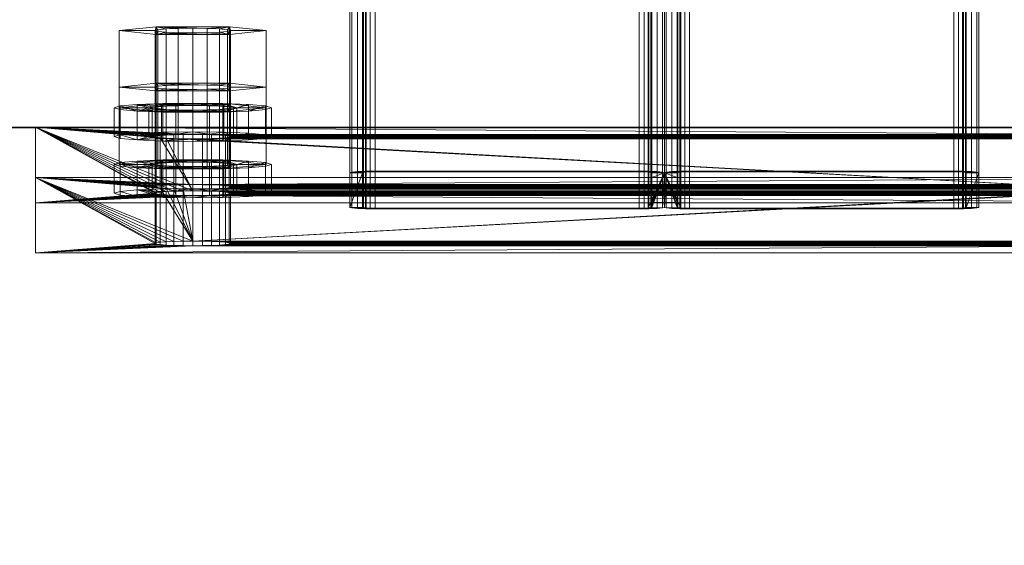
# Model space of a CAD drawing. Extents: x -0.3 to 41.3, y 0 to 17.8.
# Tile 264 of 625: x 15.0729 to 15.2295, y 10.3507 to 10.4343. Entities that reach past the tile are written whole.
import ezdxf

# ---------------------------------------------------------------- set-up
doc = ezdxf.new("R2010")
doc.units = 0
doc.header["$MEASUREMENT"] = 0
for name, color, linetype, lineweight in [('ANILHAS', 135, 'Continuous', 0), ('PLACAS_DE_BASE', 144, 'Continuous', 0), ('PORCAS', 157, 'Continuous', 0), ('VIGA_METALICA', 106, 'Continuous', 0)]:
    doc.layers.add(name, color=color, linetype=linetype, lineweight=lineweight)
for name, color, linetype in [('V108', 7, 'Continuous'), ('V210', 7, 'Continuous'), ('V303', 7, 'Continuous')]:
    doc.layers.add(name, color=color, linetype=linetype)

msp = doc.modelspace()

# ---------------------------------------------------------------- linework, layer by layer
at = {"layer": 'V108', "color": 252, "true_color": 0x838383}
for points, invisible_edges in [([(18.52079, 10.41714, 196.60001), (13.48092, 10.41714, 196.60001), (13.48092, 10.26714, 196.60001)], 12), ([(18.52079, 10.41714, 196.00001), (13.48092, 10.41714, 196.00001), (13.48092, 10.26714, 196.00001)], 12), ([(18.52079, 10.41714, 196.60001), (13.48092, 10.26714, 196.60001), (18.52079, 10.26714, 196.60001)], 9), ([(18.52079, 10.41714, 196.00001), (13.48092, 10.26714, 196.00001), (18.52079, 10.26714, 196.00001)], 9)]:
    msp.add_3dface(points, dxfattribs=dict(at, invisible_edges=invisible_edges))
msp.add_3dface([(18.52079, 10.41714, 196.60001), (13.48092, 10.41714, 196.60001), (13.48092, 10.41714, 196.00001), (18.52079, 10.41714, 196.00001)], dxfattribs=at)
at = {"layer": 'V210', "color": 252, "true_color": 0x838383}
for points, invisible_edges in [([(18.52079, 10.41714, 199.55), (13.48092, 10.41714, 199.55), (13.48092, 10.26714, 199.55)], 12), ([(18.52079, 10.41714, 198.95), (13.48092, 10.41714, 198.95), (13.48092, 10.26714, 198.95)], 12), ([(18.52079, 10.41714, 199.55), (13.48092, 10.26714, 199.55), (18.52079, 10.26714, 199.55)], 9), ([(18.52079, 10.41714, 198.95), (13.48092, 10.26714, 198.95), (18.52079, 10.26714, 198.95)], 9)]:
    msp.add_3dface(points, dxfattribs=dict(at, invisible_edges=invisible_edges))
msp.add_3dface([(18.52079, 10.41714, 199.55), (13.48092, 10.41714, 199.55), (13.48092, 10.41714, 198.95), (18.52079, 10.41714, 198.95)], dxfattribs=at)
at = {"layer": 'V303', "color": 252, "true_color": 0x838383}
for points, invisible_edges in [([(18.52079, 10.41714, 200.60001), (13.48092, 10.41714, 200.60001), (13.48092, 10.26714, 200.60001)], 12), ([(18.52079, 10.41714, 200.30001), (13.48092, 10.41714, 200.30001), (13.48092, 10.26714, 200.30001)], 12), ([(18.52079, 10.41714, 200.60001), (13.48092, 10.26714, 200.60001), (18.52079, 10.26714, 200.60001)], 9), ([(18.52079, 10.41714, 200.30001), (13.48092, 10.26714, 200.30001), (18.52079, 10.26714, 200.30001)], 9)]:
    msp.add_3dface(points, dxfattribs=dict(at, invisible_edges=invisible_edges))
msp.add_3dface([(18.52079, 10.41714, 200.60001), (13.48092, 10.41714, 200.60001), (13.48092, 10.41714, 200.30001), (18.52079, 10.41714, 200.30001)], dxfattribs=at)

# ---------------------------------------------------------------- meshes
at = {"layer": 'ANILHAS'}
mesh = msp.add_polyface(dxfattribs=at)
corners = [(15.08795, 10.4157, 199.49543), (15.08795, 10.42029, 199.49515), (15.0889, 10.41541, 199.49066), (15.0889, 10.41598, 199.5002), (15.0889, 10.42, 199.49038), (15.0889, 10.42058, 199.49992), (15.09161, 10.41517, 199.4866), (15.09161, 10.41623, 199.50425), (15.09161, 10.41976, 199.48633), (15.09161, 10.42082, 199.50398), (15.09345, 10.4157, 199.49543), (15.09345, 10.42029, 199.49515), (15.09398, 10.41554, 199.49275), (15.09398, 10.41586, 199.4981), (15.09398, 10.42013, 199.49248), (15.09398, 10.42045, 199.49783), (15.0955, 10.4154, 199.49049), (15.0955, 10.41599, 199.50037), (15.0955, 10.41999, 199.49021), (15.0955, 10.42059, 199.50009), (15.09567, 10.415, 199.4839), (15.09567, 10.41639, 199.50696), (15.09567, 10.4196, 199.48362), (15.09567, 10.42098, 199.50668), (15.09777, 10.41531, 199.48897), (15.09777, 10.41609, 199.50189), (15.09777, 10.4199, 199.48869), (15.09777, 10.42068, 199.50161), (15.10045, 10.41495, 199.48295), (15.10045, 10.41528, 199.48844), (15.10045, 10.41612, 199.50241), (15.10045, 10.41645, 199.5079), (15.10045, 10.41954, 199.48267), (15.10045, 10.41987, 199.48816), (15.10045, 10.42071, 199.50214), (15.10045, 10.42104, 199.50763), (15.10313, 10.41531, 199.48897), (15.10313, 10.41609, 199.50189), (15.10313, 10.4199, 199.48869), (15.10313, 10.42068, 199.50161), (15.10523, 10.415, 199.4839), (15.10523, 10.41639, 199.50696), (15.10523, 10.4196, 199.48362), (15.10523, 10.42098, 199.50668), (15.1054, 10.4154, 199.49049), (15.1054, 10.41599, 199.50037), (15.1054, 10.41999, 199.49021), (15.1054, 10.42059, 199.50009), (15.10692, 10.41554, 199.49275), (15.10692, 10.41586, 199.4981), (15.10692, 10.42013, 199.49248), (15.10692, 10.42045, 199.49783), (15.10745, 10.4157, 199.49543), (15.10745, 10.42029, 199.49515), (15.10929, 10.41517, 199.4866), (15.10929, 10.41623, 199.50425), (15.10929, 10.41976, 199.48633), (15.10929, 10.42082, 199.50398), (15.112, 10.41541, 199.49066), (15.112, 10.41598, 199.5002), (15.112, 10.42, 199.49038), (15.112, 10.42058, 199.49992), (15.11295, 10.4157, 199.49543), (15.11295, 10.42029, 199.49515)]
mesh.append_faces([[corners[k] for k in face] for face in [(0, 3, 5, 1), (3, 7, 9, 5), (7, 21, 23, 9), (21, 31, 35, 23), (31, 41, 43, 35), (41, 55, 57, 43), (55, 59, 61, 57), (59, 62, 63, 61), (62, 58, 60, 63), (58, 54, 56, 60), (54, 40, 42, 56), (40, 28, 32, 42), (28, 20, 22, 32), (20, 6, 8, 22), (6, 2, 4, 8), (2, 0, 1, 4), (10, 12, 14, 11), (12, 16, 18, 14), (16, 24, 26, 18), (24, 29, 33, 26), (29, 36, 38, 33), (36, 44, 46, 38), (44, 48, 50, 46), (48, 52, 53, 50), (52, 49, 51, 53), (49, 45, 47, 51), (45, 37, 39, 47), (37, 30, 34, 39), (30, 25, 27, 34), (25, 17, 19, 27), (17, 13, 15, 19), (13, 10, 11, 15)]])
mesh.append_faces([[corners[k] for k in face] for face in [(59, 58, 62), (2, 3, 0), (60, 61, 63), (5, 4, 1)]], dxfattribs={"vtx0": -1})
mesh.append_faces([[corners[k] for k in face] for face in [(41, 52, 55), (52, 41, 49), (49, 41, 45), (45, 41, 37), (37, 31, 30), (30, 31, 25), (25, 21, 17), (17, 7, 13), (13, 7, 10), (58, 59, 54), (54, 55, 40), (40, 36, 28), (28, 29, 20), (20, 16, 6), (6, 3, 2), (61, 56, 57), (53, 42, 50), (50, 42, 46), (46, 42, 38), (38, 32, 33), (33, 22, 26), (26, 22, 18), (18, 8, 14), (14, 8, 11), (9, 8, 5), (43, 39, 35), (35, 27, 23), (23, 19, 9)]], dxfattribs={"vtx0": -1, "vtx1": -1})
mesh.append_faces([[corners[k] for k in face] for face in [(40, 55, 52), (6, 10, 7), (57, 42, 53), (11, 8, 9)]], dxfattribs={"vtx0": -1, "vtx1": -1, "vtx2": -1})
mesh.append_faces([[corners[k] for k in face] for face in [(37, 41, 31), (25, 31, 21), (17, 21, 7), (54, 59, 55), (40, 52, 48), (40, 48, 44), (40, 44, 36), (28, 36, 29), (20, 29, 24), (20, 24, 16), (6, 16, 12), (6, 12, 10), (6, 7, 3), (61, 60, 56), (57, 56, 42), (38, 42, 32), (33, 32, 22), (18, 22, 8), (5, 8, 4), (53, 43, 57), (43, 53, 51), (43, 51, 47), (43, 47, 39), (35, 39, 34), (35, 34, 27), (23, 27, 19), (9, 19, 15), (9, 15, 11)]], dxfattribs={"vtx0": -1, "vtx2": -1})
mesh = msp.add_polyface(dxfattribs=at)
corners = [(15.08795, 10.4067, 199.3457), (15.08795, 10.41129, 199.34542), (15.0889, 10.40641, 199.34093), (15.0889, 10.40699, 199.35047), (15.0889, 10.41101, 199.34065), (15.0889, 10.41158, 199.35019), (15.09161, 10.40617, 199.33687), (15.09161, 10.40723, 199.35452), (15.09161, 10.41076, 199.3366), (15.09161, 10.41182, 199.35425), (15.09345, 10.4067, 199.3457), (15.09345, 10.41129, 199.34542), (15.09398, 10.40654, 199.34302), (15.09398, 10.40686, 199.34837), (15.09398, 10.41113, 199.34275), (15.09398, 10.41145, 199.3481), (15.0955, 10.4064, 199.34076), (15.0955, 10.407, 199.35064), (15.0955, 10.411, 199.34048), (15.0955, 10.41159, 199.35036), (15.09567, 10.40601, 199.33417), (15.09567, 10.40739, 199.35723), (15.09567, 10.4106, 199.33389), (15.09567, 10.41199, 199.35695), (15.09777, 10.40631, 199.33924), (15.09777, 10.40709, 199.35216), (15.09777, 10.4109, 199.33896), (15.09777, 10.41168, 199.35188), (15.10045, 10.40595, 199.33322), (15.10045, 10.40628, 199.33871), (15.10045, 10.40712, 199.35268), (15.10045, 10.40745, 199.35817), (15.10045, 10.41054, 199.33294), (15.10045, 10.41087, 199.33843), (15.10045, 10.41171, 199.35241), (15.10045, 10.41204, 199.3579), (15.10313, 10.40631, 199.33924), (15.10313, 10.40709, 199.35216), (15.10313, 10.4109, 199.33896), (15.10313, 10.41168, 199.35188), (15.10523, 10.40601, 199.33417), (15.10523, 10.40739, 199.35723), (15.10523, 10.4106, 199.33389), (15.10523, 10.41199, 199.35695), (15.1054, 10.4064, 199.34076), (15.1054, 10.407, 199.35064), (15.1054, 10.411, 199.34048), (15.1054, 10.41159, 199.35036), (15.10692, 10.40654, 199.34302), (15.10692, 10.40686, 199.34837), (15.10692, 10.41113, 199.34275), (15.10692, 10.41145, 199.3481), (15.10745, 10.4067, 199.3457), (15.10745, 10.41129, 199.34542), (15.10929, 10.40617, 199.33687), (15.10929, 10.40723, 199.35452), (15.10929, 10.41076, 199.3366), (15.10929, 10.41182, 199.35425), (15.112, 10.40641, 199.34093), (15.112, 10.40699, 199.35047), (15.112, 10.41101, 199.34065), (15.112, 10.41158, 199.35019), (15.11295, 10.4067, 199.3457), (15.11295, 10.41129, 199.34542)]
mesh.append_faces([[corners[k] for k in face] for face in [(0, 3, 5, 1), (3, 7, 9, 5), (7, 21, 23, 9), (21, 31, 35, 23), (31, 41, 43, 35), (41, 55, 57, 43), (55, 59, 61, 57), (59, 62, 63, 61), (62, 58, 60, 63), (58, 54, 56, 60), (54, 40, 42, 56), (40, 28, 32, 42), (28, 20, 22, 32), (20, 6, 8, 22), (6, 2, 4, 8), (2, 0, 1, 4), (10, 12, 14, 11), (12, 16, 18, 14), (16, 24, 26, 18), (24, 29, 33, 26), (29, 36, 38, 33), (36, 44, 46, 38), (44, 48, 50, 46), (48, 52, 53, 50), (52, 49, 51, 53), (49, 45, 47, 51), (45, 37, 39, 47), (37, 30, 34, 39), (30, 25, 27, 34), (25, 17, 19, 27), (17, 13, 15, 19), (13, 10, 11, 15)]])
mesh.append_faces([[corners[k] for k in face] for face in [(59, 58, 62), (2, 3, 0), (60, 61, 63), (5, 4, 1)]], dxfattribs={"vtx0": -1})
mesh.append_faces([[corners[k] for k in face] for face in [(41, 52, 55), (52, 41, 49), (49, 41, 45), (45, 41, 37), (37, 31, 30), (30, 31, 25), (25, 21, 17), (17, 7, 13), (13, 7, 10), (58, 59, 54), (54, 55, 40), (40, 36, 28), (28, 29, 20), (20, 16, 6), (6, 3, 2), (61, 56, 57), (53, 42, 50), (50, 42, 46), (46, 42, 38), (38, 32, 33), (33, 22, 26), (26, 22, 18), (18, 8, 14), (14, 8, 11), (9, 8, 5), (43, 39, 35), (35, 27, 23), (23, 19, 9)]], dxfattribs={"vtx0": -1, "vtx1": -1})
mesh.append_faces([[corners[k] for k in face] for face in [(40, 55, 52), (6, 10, 7), (57, 42, 53), (11, 8, 9)]], dxfattribs={"vtx0": -1, "vtx1": -1, "vtx2": -1})
mesh.append_faces([[corners[k] for k in face] for face in [(37, 41, 31), (25, 31, 21), (17, 21, 7), (54, 59, 55), (40, 52, 48), (40, 48, 44), (40, 44, 36), (28, 36, 29), (20, 29, 24), (20, 24, 16), (6, 16, 12), (6, 12, 10), (6, 7, 3), (61, 60, 56), (57, 56, 42), (38, 42, 32), (33, 32, 22), (18, 22, 8), (5, 8, 4), (53, 43, 57), (43, 53, 51), (43, 51, 47), (43, 47, 39), (35, 39, 34), (35, 34, 27), (23, 27, 19), (9, 19, 15), (9, 15, 11)]], dxfattribs={"vtx0": -1, "vtx2": -1})
at = {"layer": 'PLACAS_DE_BASE'}
mesh = msp.add_polyface(dxfattribs=at)
corners = [(15.07545, 10.39722, 199.32123), (15.09445, 10.39872, 199.34618), (15.07545, 10.40921, 199.52087), (15.09465, 10.39862, 199.34463), (15.09525, 10.39854, 199.34319), (15.09621, 10.39846, 199.34195), (15.09745, 10.3984, 199.34099), (15.0989, 10.39837, 199.3404), (15.09465, 10.39881, 199.34773), (15.09525, 10.3989, 199.34918), (15.09621, 10.39897, 199.35042), (15.09745, 10.39903, 199.35137), (15.0989, 10.39906, 199.35197), (15.10045, 10.39908, 199.35217), (15.09525, 10.40753, 199.49292), (15.09465, 10.40762, 199.49436), (15.09445, 10.40771, 199.49591), (15.09465, 10.40781, 199.49746), (15.09525, 10.40789, 199.49891), (15.09621, 10.40797, 199.50015), (15.09745, 10.40802, 199.5011), (15.0989, 10.40806, 199.5017), (15.0989, 10.40635, 199.33992), (15.07545, 10.4052, 199.32075), (15.09745, 10.40639, 199.34052), (15.09621, 10.40645, 199.34147), (15.09525, 10.40652, 199.34271), (15.09465, 10.40661, 199.34415), (15.09445, 10.4067, 199.3457), (15.07545, 10.4172, 199.52039), (15.09465, 10.40679, 199.34725), (15.09525, 10.40688, 199.3487), (15.09621, 10.40696, 199.34994), (15.09745, 10.40701, 199.35089), (15.0989, 10.40705, 199.35149), (15.10045, 10.40706, 199.35169), (15.09525, 10.41552, 199.49244), (15.09465, 10.4156, 199.49388), (15.09445, 10.4157, 199.49543), (15.09465, 10.41579, 199.49698), (15.09525, 10.41588, 199.49843), (15.09621, 10.41595, 199.49967), (15.09745, 10.41601, 199.50062), (15.0989, 10.41605, 199.50122)]
mesh.append_faces([[corners[k] for k in face] for face in [(0, 2, 29, 23)]])
mesh.append_faces([[corners[k] for k in face] for face in [(0, 1, 2), (1, 0, 3), (3, 0, 4), (4, 0, 5), (5, 0, 6), (6, 0, 7), (22, 23, 24), (24, 23, 25), (25, 23, 26), (26, 23, 27), (27, 23, 28), (28, 29, 30), (30, 29, 31), (31, 29, 32), (32, 29, 33), (33, 29, 34), (36, 29, 37), (37, 29, 38), (38, 29, 39), (39, 29, 40), (40, 29, 41), (41, 29, 42), (42, 29, 43)]], dxfattribs={"vtx0": -1, "vtx1": -1})
mesh.append_faces([[corners[k] for k in face] for face in [(2, 13, 14), (35, 29, 36)]], dxfattribs={"vtx0": -1, "vtx1": -1, "vtx2": -1})
mesh.append_faces([[corners[k] for k in face] for face in [(2, 1, 8), (2, 8, 9), (2, 9, 10), (2, 10, 11), (2, 11, 12), (2, 14, 15), (2, 15, 16), (2, 16, 17), (2, 17, 18), (2, 18, 19), (2, 19, 20), (2, 20, 21), (28, 23, 29)]], dxfattribs={"vtx0": -1, "vtx2": -1})
mesh = msp.add_polyface(dxfattribs=at)
corners = [(15.0989, 10.39837, 199.3404), (15.07545, 10.39722, 199.32123), (15.10045, 10.39836, 199.34019), (15.07545, 10.40921, 199.52087), (15.0989, 10.39906, 199.35197), (15.10045, 10.39908, 199.35217), (15.09525, 10.40753, 199.49292), (15.09621, 10.40746, 199.49168), (15.09745, 10.4074, 199.49072), (15.0989, 10.40736, 199.49013), (15.10045, 10.40735, 199.48992), (15.0989, 10.40806, 199.5017), (15.10045, 10.40807, 199.5019), (15.10045, 10.40634, 199.33971), (15.07545, 10.4052, 199.32075), (15.0989, 10.40635, 199.33992), (15.0989, 10.40705, 199.35149), (15.07545, 10.4172, 199.52039), (15.10045, 10.40706, 199.35169), (15.09525, 10.41552, 199.49244), (15.09621, 10.41544, 199.4912), (15.0989, 10.41605, 199.50122), (15.10045, 10.41606, 199.50142), (15.09445, 10.39872, 199.34618), (15.09465, 10.39862, 199.34463), (15.09465, 10.40661, 199.34415), (15.09445, 10.4067, 199.3457), (15.09525, 10.39854, 199.34319), (15.09525, 10.40652, 199.34271), (15.09621, 10.39846, 199.34195), (15.09621, 10.40645, 199.34147), (15.09745, 10.3984, 199.34099), (15.09745, 10.40639, 199.34052), (15.102, 10.39837, 199.3404), (15.102, 10.40635, 199.33992), (15.102, 10.39906, 199.35197), (15.102, 10.40705, 199.35149), (15.09745, 10.39903, 199.35137), (15.09745, 10.40701, 199.35089), (15.09621, 10.39897, 199.35042), (15.09621, 10.40696, 199.34994), (15.09525, 10.3989, 199.34918), (15.09525, 10.40688, 199.3487), (15.09465, 10.39881, 199.34773), (15.09465, 10.40679, 199.34725), (15.09445, 10.40771, 199.49591), (15.09465, 10.40762, 199.49436), (15.09465, 10.4156, 199.49388), (15.09445, 10.4157, 199.49543), (15.09745, 10.41539, 199.49025), (15.0989, 10.41535, 199.48965), (15.10045, 10.41534, 199.48944), (15.102, 10.40736, 199.49013), (15.102, 10.41535, 199.48965), (15.102, 10.40806, 199.5017), (15.102, 10.41605, 199.50122), (15.09745, 10.40802, 199.5011), (15.09745, 10.41601, 199.50062), (15.09621, 10.40797, 199.50015), (15.09621, 10.41595, 199.49967), (15.09525, 10.40789, 199.49891), (15.09525, 10.41588, 199.49843), (15.09465, 10.40781, 199.49746), (15.09465, 10.41579, 199.49698)]
mesh.append_faces([[corners[k] for k in face] for face in [(23, 24, 25, 26), (24, 27, 28, 25), (27, 29, 30, 28), (29, 31, 32, 30), (31, 0, 15, 32), (0, 2, 13, 15), (2, 33, 34, 13), (35, 5, 18, 36), (5, 4, 16, 18), (4, 37, 38, 16), (37, 39, 40, 38), (39, 41, 42, 40), (41, 43, 44, 42), (43, 23, 26, 44), (45, 46, 47, 48), (46, 6, 19, 47), (6, 7, 20, 19), (7, 8, 49, 20), (8, 9, 50, 49), (9, 10, 51, 50), (10, 52, 53, 51), (54, 12, 22, 55), (12, 11, 21, 22), (11, 56, 57, 21), (56, 58, 59, 57), (58, 60, 61, 59), (60, 62, 63, 61), (62, 45, 48, 63)]])
mesh.append_faces([[corners[k] for k in face] for face in [(0, 1, 2), (6, 5, 7), (7, 5, 8), (8, 5, 9), (9, 5, 10), (13, 14, 15), (16, 17, 18), (21, 17, 22)]], dxfattribs={"vtx0": -1, "vtx1": -1})
mesh.append_faces([[corners[k] for k in face] for face in [(3, 4, 5), (3, 11, 12), (18, 19, 20)]], dxfattribs={"vtx0": -1, "vtx2": -1})
mesh = msp.add_polyface(dxfattribs=at)
corners = [(15.10045, 10.39836, 199.34019), (15.07545, 10.39722, 199.32123), (15.25045, 10.39836, 199.34019), (15.10045, 10.40735, 199.48992), (15.10045, 10.39908, 199.35217), (15.25045, 10.40735, 199.48992), (15.07545, 10.40921, 199.52087), (15.10045, 10.40807, 199.5019), (15.27545, 10.40921, 199.52087), (15.2489, 10.40736, 199.49013), (15.102, 10.40736, 199.49013), (15.24745, 10.4074, 199.49072), (15.10345, 10.4074, 199.49072), (15.102, 10.40806, 199.5017), (15.25045, 10.40807, 199.5019), (15.2489, 10.39837, 199.3404), (15.102, 10.39837, 199.3404), (15.24745, 10.3984, 199.34099), (15.10345, 10.3984, 199.34099), (15.102, 10.39906, 199.35197), (15.25045, 10.39908, 199.35217), (15.07545, 10.4052, 199.32075), (15.10045, 10.40634, 199.33971), (15.27545, 10.4052, 199.32075), (15.10045, 10.40706, 199.35169), (15.09621, 10.41544, 199.4912), (15.25045, 10.40706, 199.35169), (15.09745, 10.41539, 199.49025), (15.0989, 10.41535, 199.48965), (15.10045, 10.41534, 199.48944), (15.10045, 10.41606, 199.50142), (15.07545, 10.4172, 199.52039), (15.25045, 10.41606, 199.50142), (15.102, 10.41535, 199.48965), (15.25045, 10.41534, 199.48944), (15.24745, 10.41601, 199.50062), (15.10345, 10.41601, 199.50062), (15.102, 10.41605, 199.50122), (15.2489, 10.41605, 199.50122), (15.2489, 10.40705, 199.35149), (15.102, 10.40705, 199.35149), (15.10345, 10.40639, 199.34052), (15.102, 10.40635, 199.33992), (15.10469, 10.39846, 199.34195), (15.10469, 10.40645, 199.34147), (15.10565, 10.39854, 199.34319), (15.10565, 10.40652, 199.34271), (15.10625, 10.39862, 199.34463), (15.10625, 10.40661, 199.34415), (15.10645, 10.39872, 199.34618), (15.10645, 10.4067, 199.3457), (15.10625, 10.39881, 199.34773), (15.10625, 10.40679, 199.34725), (15.10565, 10.3989, 199.34918), (15.10565, 10.40688, 199.3487), (15.10469, 10.39897, 199.35042), (15.10469, 10.40696, 199.34994), (15.10345, 10.39903, 199.35137), (15.10345, 10.40701, 199.35089), (15.10345, 10.41539, 199.49025), (15.10469, 10.40746, 199.49168), (15.10469, 10.41544, 199.4912), (15.10565, 10.40753, 199.49292), (15.10565, 10.41552, 199.49244), (15.10625, 10.40762, 199.49436), (15.10625, 10.4156, 199.49388), (15.10645, 10.40771, 199.49591), (15.10645, 10.4157, 199.49543), (15.10625, 10.40781, 199.49746), (15.10625, 10.41579, 199.49698), (15.10565, 10.40789, 199.49891), (15.10565, 10.41588, 199.49843), (15.10469, 10.40797, 199.50015), (15.10469, 10.41595, 199.49967), (15.10345, 10.40802, 199.5011)]
mesh.append_faces([[corners[k] for k in face] for face in [(16, 18, 41, 42), (18, 43, 44, 41), (43, 45, 46, 44), (45, 47, 48, 46), (47, 49, 50, 48), (49, 51, 52, 50), (51, 53, 54, 52), (53, 55, 56, 54), (55, 57, 58, 56), (57, 19, 40, 58), (10, 12, 59, 33), (12, 60, 61, 59), (60, 62, 63, 61), (62, 64, 65, 63), (64, 66, 67, 65), (66, 68, 69, 67), (68, 70, 71, 69), (70, 72, 73, 71), (72, 74, 36, 73), (74, 13, 37, 36)]])
mesh.append_faces([[corners[k] for k in face] for face in [(6, 7, 8), (3, 9, 10), (10, 11, 12), (13, 14, 7), (0, 15, 16), (16, 17, 18), (19, 20, 4), (21, 22, 23), (33, 34, 29)]], dxfattribs={"vtx0": -1, "vtx1": -1})
mesh.append_faces([[corners[k] for k in face] for face in [(0, 1, 2), (3, 4, 5), (24, 25, 26), (30, 31, 32)]], dxfattribs={"vtx0": -1, "vtx1": -1, "vtx2": -1})
mesh.append_faces([[corners[k] for k in face] for face in [(26, 25, 27), (26, 27, 28), (26, 28, 29), (35, 36, 37), (38, 37, 30), (39, 40, 24)]], dxfattribs={"vtx0": -1, "vtx2": -1})
mesh = msp.add_polyface(dxfattribs=at)
corners = [(15.2489, 10.40736, 199.49013), (15.10045, 10.40735, 199.48992), (15.25045, 10.40735, 199.48992), (15.102, 10.40736, 199.49013), (15.24745, 10.4074, 199.49072), (15.10345, 10.4074, 199.49072), (15.24621, 10.40746, 199.49168), (15.10469, 10.40746, 199.49168), (15.24525, 10.40753, 199.49292), (15.10565, 10.40753, 199.49292), (15.24465, 10.40762, 199.49436), (15.10625, 10.40762, 199.49436), (15.24445, 10.40771, 199.49591), (15.10645, 10.40771, 199.49591), (15.24465, 10.40781, 199.49746), (15.10625, 10.40781, 199.49746), (15.24525, 10.40789, 199.49891), (15.10565, 10.40789, 199.49891), (15.24621, 10.40797, 199.50015), (15.10469, 10.40797, 199.50015), (15.24745, 10.40802, 199.5011), (15.10345, 10.40802, 199.5011), (15.2489, 10.40806, 199.5017), (15.102, 10.39837, 199.3404), (15.2489, 10.39837, 199.3404), (15.24745, 10.3984, 199.34099), (15.10345, 10.3984, 199.34099), (15.24621, 10.39846, 199.34195), (15.10469, 10.39846, 199.34195), (15.24525, 10.39854, 199.34319), (15.10565, 10.39854, 199.34319), (15.24465, 10.39862, 199.34463), (15.10625, 10.39862, 199.34463), (15.24445, 10.39872, 199.34618), (15.10645, 10.39872, 199.34618), (15.24465, 10.39881, 199.34773), (15.10625, 10.39881, 199.34773), (15.24525, 10.3989, 199.34918), (15.10565, 10.3989, 199.34918), (15.24621, 10.39897, 199.35042), (15.10469, 10.39897, 199.35042), (15.24745, 10.39903, 199.35137), (15.24745, 10.41539, 199.49025), (15.10469, 10.41544, 199.4912), (15.24621, 10.41544, 199.4912), (15.10565, 10.41552, 199.49244), (15.24525, 10.41552, 199.49244), (15.10625, 10.4156, 199.49388), (15.24465, 10.4156, 199.49388), (15.10645, 10.4157, 199.49543), (15.24445, 10.4157, 199.49543), (15.10625, 10.41579, 199.49698), (15.24465, 10.41579, 199.49698), (15.10565, 10.41588, 199.49843), (15.24525, 10.41588, 199.49843), (15.10469, 10.41595, 199.49967), (15.24621, 10.41595, 199.49967), (15.10345, 10.41601, 199.50062), (15.24745, 10.41601, 199.50062), (15.102, 10.41605, 199.50122), (15.2489, 10.41605, 199.50122), (15.24745, 10.40639, 199.34052), (15.10469, 10.40645, 199.34147), (15.24621, 10.40645, 199.34147), (15.10565, 10.40652, 199.34271), (15.24525, 10.40652, 199.34271), (15.10625, 10.40661, 199.34415), (15.24465, 10.40661, 199.34415), (15.10645, 10.4067, 199.3457), (15.24445, 10.4067, 199.3457), (15.10625, 10.40679, 199.34725), (15.24465, 10.40679, 199.34725), (15.10565, 10.40688, 199.3487), (15.24525, 10.40688, 199.3487), (15.10469, 10.40696, 199.34994), (15.24621, 10.40696, 199.34994), (15.10345, 10.40701, 199.35089), (15.24745, 10.40701, 199.35089), (15.102, 10.40705, 199.35149), (15.2489, 10.40705, 199.35149), (15.07545, 10.40921, 199.52087), (15.27545, 10.40921, 199.52087), (15.27545, 10.4172, 199.52039), (15.07545, 10.4172, 199.52039)]
mesh.append_faces([[corners[k] for k in face] for face in [(80, 81, 82, 83)]])
mesh.append_faces([[corners[k] for k in face] for face in [(0, 1, 2), (42, 43, 44), (44, 45, 46), (46, 47, 48), (48, 49, 50), (50, 51, 52), (52, 53, 54), (54, 55, 56), (56, 57, 58), (58, 59, 60), (61, 62, 63), (63, 64, 65), (65, 66, 67), (67, 68, 69), (69, 70, 71), (71, 72, 73), (73, 74, 75), (75, 76, 77), (77, 78, 79)]], dxfattribs={"vtx0": -1, "vtx1": -1})
mesh.append_faces([[corners[k] for k in face] for face in [(3, 0, 4), (5, 4, 6), (7, 6, 8), (9, 8, 10), (11, 10, 12), (13, 12, 14), (15, 14, 16), (17, 16, 18), (19, 18, 20), (21, 20, 22), (23, 24, 25), (26, 25, 27), (28, 27, 29), (30, 29, 31), (32, 31, 33), (34, 33, 35), (36, 35, 37), (38, 37, 39), (40, 39, 41)]], dxfattribs={"vtx0": -1, "vtx2": -1})
mesh = msp.add_polyface(dxfattribs=at)
corners = [(15.27545, 10.39722, 199.32123), (15.25045, 10.39836, 199.34019), (15.07545, 10.39722, 199.32123), (15.25045, 10.39908, 199.35217), (15.25469, 10.40746, 199.49168), (15.10045, 10.39908, 199.35217), (15.25345, 10.4074, 199.49072), (15.252, 10.40736, 199.49013), (15.25045, 10.40735, 199.48992), (15.25045, 10.40807, 199.5019), (15.27545, 10.40921, 199.52087), (15.10045, 10.40807, 199.5019), (15.102, 10.40806, 199.5017), (15.2489, 10.40806, 199.5017), (15.2489, 10.39837, 199.3404), (15.10045, 10.39836, 199.34019), (15.10345, 10.39903, 199.35137), (15.24745, 10.39903, 199.35137), (15.2489, 10.39906, 199.35197), (15.102, 10.39906, 199.35197), (15.25045, 10.40634, 199.33971), (15.27545, 10.4052, 199.32075), (15.10045, 10.40634, 199.33971), (15.25045, 10.41534, 199.48944), (15.25045, 10.40706, 199.35169), (15.10045, 10.41534, 199.48944), (15.27545, 10.4172, 199.52039), (15.25045, 10.41606, 199.50142), (15.07545, 10.4172, 199.52039), (15.102, 10.41535, 199.48965), (15.2489, 10.41535, 199.48965), (15.10345, 10.41539, 199.49025), (15.24745, 10.41539, 199.49025), (15.2489, 10.41605, 199.50122), (15.10045, 10.41606, 199.50142), (15.102, 10.40635, 199.33992), (15.2489, 10.40635, 199.33992), (15.10345, 10.40639, 199.34052), (15.24745, 10.40639, 199.34052), (15.2489, 10.40705, 199.35149), (15.10045, 10.40706, 199.35169), (15.24445, 10.39872, 199.34618), (15.24465, 10.39862, 199.34463), (15.24465, 10.40661, 199.34415), (15.24445, 10.4067, 199.3457), (15.24525, 10.39854, 199.34319), (15.24525, 10.40652, 199.34271), (15.24621, 10.39846, 199.34195), (15.24621, 10.40645, 199.34147), (15.24745, 10.3984, 199.34099), (15.24745, 10.40701, 199.35089), (15.24621, 10.39897, 199.35042), (15.24621, 10.40696, 199.34994), (15.24525, 10.3989, 199.34918), (15.24525, 10.40688, 199.3487), (15.24465, 10.39881, 199.34773), (15.24465, 10.40679, 199.34725), (15.24445, 10.40771, 199.49591), (15.24465, 10.40762, 199.49436), (15.24465, 10.4156, 199.49388), (15.24445, 10.4157, 199.49543), (15.24525, 10.40753, 199.49292), (15.24525, 10.41552, 199.49244), (15.24621, 10.40746, 199.49168), (15.24621, 10.41544, 199.4912), (15.24745, 10.4074, 199.49072), (15.2489, 10.40736, 199.49013), (15.24745, 10.40802, 199.5011), (15.24745, 10.41601, 199.50062), (15.24621, 10.40797, 199.50015), (15.24621, 10.41595, 199.49967), (15.24525, 10.40789, 199.49891), (15.24525, 10.41588, 199.49843), (15.24465, 10.40781, 199.49746), (15.24465, 10.41579, 199.49698)]
mesh.append_faces([[corners[k] for k in face] for face in [(41, 42, 43, 44), (42, 45, 46, 43), (45, 47, 48, 46), (47, 49, 38, 48), (49, 14, 36, 38), (18, 17, 50, 39), (17, 51, 52, 50), (51, 53, 54, 52), (53, 55, 56, 54), (55, 41, 44, 56), (57, 58, 59, 60), (58, 61, 62, 59), (61, 63, 64, 62), (63, 65, 32, 64), (65, 66, 30, 32), (13, 67, 68, 33), (67, 69, 70, 68), (69, 71, 72, 70), (71, 73, 74, 72), (73, 57, 60, 74)]])
mesh.append_faces([[corners[k] for k in face] for face in [(0, 1, 2), (14, 15, 1), (26, 27, 28), (23, 29, 30), (30, 31, 32), (33, 34, 27), (20, 35, 36), (36, 37, 38), (39, 40, 24)]], dxfattribs={"vtx0": -1, "vtx1": -1})
mesh.append_faces([[corners[k] for k in face] for face in [(3, 4, 5), (9, 10, 11), (20, 21, 22), (23, 24, 25)]], dxfattribs={"vtx0": -1, "vtx1": -1, "vtx2": -1})
mesh.append_faces([[corners[k] for k in face] for face in [(5, 4, 6), (5, 6, 7), (5, 7, 8), (12, 13, 9), (16, 17, 18), (19, 18, 3)]], dxfattribs={"vtx0": -1, "vtx2": -1})
mesh = msp.add_polyface(dxfattribs=at)
corners = [(15.10345, 10.4074, 199.49072), (15.24621, 10.40746, 199.49168), (15.10469, 10.40746, 199.49168), (15.24525, 10.40753, 199.49292), (15.10565, 10.40753, 199.49292), (15.24465, 10.40762, 199.49436), (15.10625, 10.40762, 199.49436), (15.24445, 10.40771, 199.49591), (15.10645, 10.40771, 199.49591), (15.24465, 10.40781, 199.49746), (15.10625, 10.40781, 199.49746), (15.24525, 10.40789, 199.49891), (15.10565, 10.40789, 199.49891), (15.24621, 10.40797, 199.50015), (15.10469, 10.40797, 199.50015), (15.24745, 10.40802, 199.5011), (15.10345, 10.40802, 199.5011), (15.2489, 10.40806, 199.5017), (15.102, 10.40806, 199.5017), (15.10345, 10.3984, 199.34099), (15.24621, 10.39846, 199.34195), (15.10469, 10.39846, 199.34195), (15.24525, 10.39854, 199.34319), (15.10565, 10.39854, 199.34319), (15.24465, 10.39862, 199.34463), (15.10625, 10.39862, 199.34463), (15.24445, 10.39872, 199.34618), (15.10645, 10.39872, 199.34618), (15.24465, 10.39881, 199.34773), (15.10625, 10.39881, 199.34773), (15.24525, 10.3989, 199.34918), (15.10565, 10.3989, 199.34918), (15.24621, 10.39897, 199.35042), (15.10469, 10.39897, 199.35042), (15.24745, 10.39903, 199.35137), (15.10345, 10.39903, 199.35137), (15.2489, 10.39906, 199.35197), (15.102, 10.39906, 199.35197), (15.2489, 10.41535, 199.48965), (15.102, 10.41535, 199.48965), (15.10345, 10.41539, 199.49025), (15.24745, 10.41539, 199.49025), (15.10469, 10.41544, 199.4912), (15.24621, 10.41544, 199.4912), (15.10565, 10.41552, 199.49244), (15.24525, 10.41552, 199.49244), (15.10625, 10.4156, 199.49388), (15.24465, 10.4156, 199.49388), (15.10645, 10.4157, 199.49543), (15.24445, 10.4157, 199.49543), (15.10625, 10.41579, 199.49698), (15.24465, 10.41579, 199.49698), (15.10565, 10.41588, 199.49843), (15.24525, 10.41588, 199.49843), (15.10469, 10.41595, 199.49967), (15.24621, 10.41595, 199.49967), (15.10345, 10.41601, 199.50062), (15.102, 10.40635, 199.33992), (15.25045, 10.40634, 199.33971), (15.10045, 10.40634, 199.33971), (15.2489, 10.40635, 199.33992), (15.10345, 10.40639, 199.34052), (15.24745, 10.40639, 199.34052), (15.10469, 10.40645, 199.34147), (15.24621, 10.40645, 199.34147), (15.10565, 10.40652, 199.34271), (15.24525, 10.40652, 199.34271), (15.10625, 10.40661, 199.34415), (15.24465, 10.40661, 199.34415), (15.10645, 10.4067, 199.3457), (15.24445, 10.4067, 199.3457), (15.10625, 10.40679, 199.34725), (15.24465, 10.40679, 199.34725), (15.10565, 10.40688, 199.3487), (15.24525, 10.40688, 199.3487), (15.10469, 10.40696, 199.34994), (15.24621, 10.40696, 199.34994), (15.10345, 10.40701, 199.35089), (15.24745, 10.40701, 199.35089), (15.102, 10.40705, 199.35149), (15.27545, 10.39722, 199.32123), (15.07545, 10.39722, 199.32123), (15.07545, 10.4052, 199.32075), (15.27545, 10.4052, 199.32075)]
mesh.append_faces([[corners[k] for k in face] for face in [(80, 81, 82, 83)]])
mesh.append_faces([[corners[k] for k in face] for face in [(0, 1, 2), (2, 3, 4), (4, 5, 6), (6, 7, 8), (8, 9, 10), (10, 11, 12), (12, 13, 14), (14, 15, 16), (16, 17, 18), (19, 20, 21), (21, 22, 23), (23, 24, 25), (25, 26, 27), (27, 28, 29), (29, 30, 31), (31, 32, 33), (33, 34, 35), (35, 36, 37), (57, 58, 59)]], dxfattribs={"vtx0": -1, "vtx1": -1})
mesh.append_faces([[corners[k] for k in face] for face in [(38, 39, 40), (41, 40, 42), (43, 42, 44), (45, 44, 46), (47, 46, 48), (49, 48, 50), (51, 50, 52), (53, 52, 54), (55, 54, 56), (60, 57, 61), (62, 61, 63), (64, 63, 65), (66, 65, 67), (68, 67, 69), (70, 69, 71), (72, 71, 73), (74, 73, 75), (76, 75, 77), (78, 77, 79)]], dxfattribs={"vtx0": -1, "vtx2": -1})
at = {"layer": 'PORCAS'}
mesh = msp.add_polyface(dxfattribs=at)
corners = [(15.08877, 10.42029, 199.49515), (15.08877, 10.43257, 199.49441), (15.09445, 10.42029, 199.49515), (15.09445, 10.43257, 199.49441), (15.09461, 10.41968, 199.48506), (15.09461, 10.4209, 199.50524), (15.09461, 10.43196, 199.48432), (15.09461, 10.43317, 199.50451), (15.09491, 10.42015, 199.49286), (15.09491, 10.42043, 199.49745), (15.09491, 10.43243, 199.49212), (15.09491, 10.4327, 199.49671), (15.09621, 10.42003, 199.49092), (15.09621, 10.42054, 199.49938), (15.09621, 10.43231, 199.49018), (15.09621, 10.43282, 199.49865), (15.09815, 10.41996, 199.48962), (15.09815, 10.42062, 199.50068), (15.09815, 10.43223, 199.48888), (15.09815, 10.4329, 199.49994), (15.10045, 10.41993, 199.48916), (15.10045, 10.42065, 199.50114), (15.10045, 10.43221, 199.48842), (15.10045, 10.43293, 199.5004), (15.10275, 10.41996, 199.48962), (15.10275, 10.42062, 199.50068), (15.10275, 10.43223, 199.48888), (15.10275, 10.4329, 199.49994), (15.10469, 10.42003, 199.49092), (15.10469, 10.42054, 199.49938), (15.10469, 10.43231, 199.49018), (15.10469, 10.43282, 199.49865), (15.10599, 10.42015, 199.49286), (15.10599, 10.42043, 199.49745), (15.10599, 10.43243, 199.49212), (15.10599, 10.4327, 199.49671), (15.10629, 10.41968, 199.48506), (15.10629, 10.4209, 199.50524), (15.10629, 10.43196, 199.48432), (15.10629, 10.43317, 199.50451), (15.10645, 10.42029, 199.49515), (15.10645, 10.43257, 199.49441), (15.11212, 10.42029, 199.49515), (15.11212, 10.43257, 199.49441)]
mesh.append_faces([[corners[k] for k in face] for face in [(0, 5, 7, 1), (5, 37, 39, 7), (37, 42, 43, 39), (42, 36, 38, 43), (36, 4, 6, 38), (4, 0, 1, 6), (2, 8, 10, 3), (8, 12, 14, 10), (12, 16, 18, 14), (16, 20, 22, 18), (20, 24, 26, 22), (24, 28, 30, 26), (28, 32, 34, 30), (32, 40, 41, 34), (40, 33, 35, 41), (33, 29, 31, 35), (29, 25, 27, 31), (25, 21, 23, 27), (21, 17, 19, 23), (17, 13, 15, 19), (13, 9, 11, 15), (9, 2, 3, 11)]])
mesh.append_faces([[corners[k] for k in face] for face in [(37, 40, 42), (40, 37, 33), (33, 37, 29), (29, 37, 25), (25, 5, 21), (21, 5, 17), (17, 5, 13), (13, 5, 9), (9, 5, 2), (36, 24, 4), (4, 2, 0), (38, 41, 43), (41, 38, 34), (34, 38, 30), (30, 38, 26), (26, 6, 22), (22, 6, 18), (18, 6, 14), (14, 6, 10), (10, 6, 3), (39, 27, 7), (7, 3, 1)]], dxfattribs={"vtx0": -1, "vtx1": -1})
mesh.append_faces([[corners[k] for k in face] for face in [(25, 37, 5), (2, 5, 0), (40, 36, 42), (36, 40, 32), (36, 32, 28), (36, 28, 24), (4, 24, 20), (4, 20, 16), (4, 16, 12), (4, 12, 8), (4, 8, 2), (26, 38, 6), (3, 6, 1), (41, 39, 43), (39, 41, 35), (39, 35, 31), (39, 31, 27), (7, 27, 23), (7, 23, 19), (7, 19, 15), (7, 15, 11), (7, 11, 3)]], dxfattribs={"vtx0": -1, "vtx2": -1})
mesh = msp.add_polyface(dxfattribs=at)
corners = [(15.08877, 10.41129, 199.34542), (15.08877, 10.42357, 199.34468), (15.09445, 10.41129, 199.34542), (15.09445, 10.42357, 199.34468), (15.09461, 10.41069, 199.33533), (15.09461, 10.4119, 199.35551), (15.09461, 10.42296, 199.33459), (15.09461, 10.42418, 199.35478), (15.09491, 10.41115, 199.34313), (15.09491, 10.41143, 199.34772), (15.09491, 10.42343, 199.34239), (15.09491, 10.42371, 199.34698), (15.09621, 10.41104, 199.34119), (15.09621, 10.41155, 199.34965), (15.09621, 10.42332, 199.34045), (15.09621, 10.42382, 199.34892), (15.09815, 10.41096, 199.33989), (15.09815, 10.41162, 199.35095), (15.09815, 10.42324, 199.33915), (15.09815, 10.4239, 199.35021), (15.10045, 10.41093, 199.33943), (15.10045, 10.41165, 199.35141), (15.10045, 10.42321, 199.33869), (15.10045, 10.42393, 199.35067), (15.10275, 10.41096, 199.33989), (15.10275, 10.41162, 199.35095), (15.10275, 10.42324, 199.33915), (15.10275, 10.4239, 199.35021), (15.10469, 10.41104, 199.34119), (15.10469, 10.41155, 199.34965), (15.10469, 10.42332, 199.34045), (15.10469, 10.42382, 199.34892), (15.10599, 10.41115, 199.34313), (15.10599, 10.41143, 199.34772), (15.10599, 10.42343, 199.34239), (15.10599, 10.42371, 199.34698), (15.10629, 10.41069, 199.33533), (15.10629, 10.4119, 199.35551), (15.10629, 10.42296, 199.33459), (15.10629, 10.42418, 199.35478), (15.10645, 10.41129, 199.34542), (15.10645, 10.42357, 199.34468), (15.11212, 10.41129, 199.34542), (15.11212, 10.42357, 199.34468)]
mesh.append_faces([[corners[k] for k in face] for face in [(0, 5, 7, 1), (5, 37, 39, 7), (37, 42, 43, 39), (42, 36, 38, 43), (36, 4, 6, 38), (4, 0, 1, 6), (2, 8, 10, 3), (8, 12, 14, 10), (12, 16, 18, 14), (16, 20, 22, 18), (20, 24, 26, 22), (24, 28, 30, 26), (28, 32, 34, 30), (32, 40, 41, 34), (40, 33, 35, 41), (33, 29, 31, 35), (29, 25, 27, 31), (25, 21, 23, 27), (21, 17, 19, 23), (17, 13, 15, 19), (13, 9, 11, 15), (9, 2, 3, 11)]])
mesh.append_faces([[corners[k] for k in face] for face in [(37, 40, 42), (40, 37, 33), (33, 37, 29), (29, 37, 25), (25, 5, 21), (21, 5, 17), (17, 5, 13), (13, 5, 9), (9, 5, 2), (36, 24, 4), (4, 2, 0), (38, 41, 43), (41, 38, 34), (34, 38, 30), (30, 38, 26), (26, 6, 22), (22, 6, 18), (18, 6, 14), (14, 6, 10), (10, 6, 3), (39, 27, 7), (7, 3, 1)]], dxfattribs={"vtx0": -1, "vtx1": -1})
mesh.append_faces([[corners[k] for k in face] for face in [(25, 37, 5), (2, 5, 0), (40, 36, 42), (36, 40, 32), (36, 32, 28), (36, 28, 24), (4, 24, 20), (4, 20, 16), (4, 16, 12), (4, 12, 8), (4, 8, 2), (26, 38, 6), (3, 6, 1), (41, 39, 43), (39, 41, 35), (39, 35, 31), (39, 31, 27), (7, 27, 23), (7, 23, 19), (7, 19, 15), (7, 15, 11), (7, 11, 3)]], dxfattribs={"vtx0": -1, "vtx2": -1})
at = {"layer": 'VIGA_METALICA'}
mesh = msp.add_polyface(dxfattribs=at)
corners = [(15.12545, 10.40445, 199.37489), (15.12545, 10.40997, 199.46672), (15.12545, 11.45905, 199.31152), (15.12545, 11.46457, 199.40336), (15.12575, 10.40436, 199.37336), (15.12575, 10.41006, 199.46825), (15.12575, 11.45896, 199.30999), (15.12575, 11.46466, 199.40489), (15.12662, 10.40428, 199.37207), (15.12662, 10.41014, 199.46955), (15.12662, 11.45888, 199.3087), (15.12662, 11.46474, 199.40618), (15.12745, 10.40445, 199.37489), (15.12745, 10.40997, 199.46672), (15.12745, 11.45905, 199.31152), (15.12745, 11.46457, 199.40336), (15.1276, 10.4044, 199.37413), (15.1276, 10.41001, 199.46749), (15.1276, 11.45901, 199.31076), (15.1276, 11.46462, 199.40412), (15.12792, 10.40423, 199.3712), (15.12792, 10.41019, 199.47041), (15.12792, 11.45883, 199.30783), (15.12792, 11.46479, 199.40705), (15.12804, 10.40436, 199.37348), (15.12804, 10.41005, 199.46814), (15.12804, 11.45897, 199.31011), (15.12804, 11.46465, 199.40477), (15.12868, 10.40434, 199.37305), (15.12868, 10.41008, 199.46857), (15.12868, 11.45894, 199.30968), (15.12868, 11.46468, 199.4052), (15.12945, 10.40421, 199.3709), (15.12945, 10.40433, 199.37289), (15.12945, 10.41009, 199.46872), (15.12945, 10.41021, 199.47072), (15.12945, 11.45881, 199.30753), (15.12945, 11.45893, 199.30953), (15.12945, 11.46469, 199.40535), (15.12945, 11.46481, 199.40735), (15.17145, 10.40421, 199.3709), (15.17145, 10.40433, 199.37289), (15.17145, 10.41009, 199.46872), (15.17145, 10.41021, 199.47072), (15.17145, 11.45881, 199.30753), (15.17145, 11.45893, 199.30953), (15.17145, 11.46469, 199.40535), (15.17145, 11.46481, 199.40735), (15.17222, 10.40434, 199.37305), (15.17222, 10.41008, 199.46857), (15.17222, 11.45894, 199.30968), (15.17222, 11.46468, 199.4052), (15.17286, 10.40436, 199.37348), (15.17286, 10.41005, 199.46814), (15.17286, 11.45897, 199.31011), (15.17286, 11.46465, 199.40477), (15.17298, 10.40423, 199.3712), (15.17298, 10.41019, 199.47041), (15.17298, 11.45883, 199.30783), (15.17298, 11.46479, 199.40705), (15.1733, 10.4044, 199.37413), (15.1733, 10.41001, 199.46749), (15.1733, 11.45901, 199.31076), (15.1733, 11.46462, 199.40412), (15.17345, 10.40445, 199.37489), (15.17345, 10.40523, 199.38787), (15.17345, 10.40919, 199.45375), (15.17345, 10.40997, 199.46672), (15.17345, 11.45905, 199.31152), (15.17345, 11.45983, 199.3245), (15.17345, 11.46379, 199.39038), (15.17345, 11.46457, 199.40336), (15.17428, 10.40428, 199.37207), (15.17428, 10.41014, 199.46955), (15.17428, 11.45888, 199.3087), (15.17428, 11.46474, 199.40618), (15.17515, 10.40436, 199.37336), (15.17515, 10.41006, 199.46825), (15.17515, 11.45896, 199.30999), (15.17515, 11.46466, 199.40489), (15.17545, 10.40445, 199.37489), (15.17545, 10.40523, 199.38787), (15.17545, 10.40919, 199.45375), (15.17545, 10.40997, 199.46672), (15.17545, 11.45905, 199.31152), (15.17545, 11.45983, 199.3245), (15.17545, 11.46379, 199.39038), (15.17545, 11.46457, 199.40336), (15.17575, 10.40436, 199.37336), (15.17575, 10.41006, 199.46825), (15.17575, 11.45896, 199.30999), (15.17575, 11.46466, 199.40489), (15.17662, 10.40428, 199.37207), (15.17662, 10.41014, 199.46955), (15.17662, 11.45888, 199.3087), (15.17662, 11.46474, 199.40618), (15.17745, 10.40445, 199.37489), (15.17745, 10.40523, 199.38787), (15.17745, 10.40919, 199.45375), (15.17745, 10.40997, 199.46672), (15.17745, 11.45905, 199.31152), (15.17745, 11.45983, 199.3245), (15.17745, 11.46379, 199.39038), (15.17745, 11.46457, 199.40336), (15.1776, 10.4044, 199.37413), (15.1776, 10.41001, 199.46749), (15.1776, 11.45901, 199.31076), (15.1776, 11.46462, 199.40412), (15.17792, 10.40423, 199.3712), (15.17792, 10.41019, 199.47041), (15.17792, 11.45883, 199.30783), (15.17792, 11.46479, 199.40705), (15.17804, 10.40436, 199.37348), (15.17804, 10.41005, 199.46814), (15.17804, 11.45897, 199.31011), (15.17804, 11.46465, 199.40477), (15.17868, 10.40434, 199.37305), (15.17868, 10.41008, 199.46857), (15.17868, 11.45894, 199.30968), (15.17868, 11.46468, 199.4052), (15.17945, 10.40421, 199.3709), (15.17945, 10.40433, 199.37289), (15.17945, 10.41009, 199.46872), (15.17945, 10.41021, 199.47072), (15.17945, 11.45881, 199.30753), (15.17945, 11.45893, 199.30953), (15.17945, 11.46469, 199.40535), (15.17945, 11.46481, 199.40735), (15.22145, 10.40421, 199.3709), (15.22145, 10.40433, 199.37289), (15.22145, 10.41009, 199.46872), (15.22145, 10.41021, 199.47072), (15.22145, 11.45881, 199.30753), (15.22145, 11.45893, 199.30953), (15.22145, 11.46469, 199.40535), (15.22145, 11.46481, 199.40735), (15.22222, 10.40434, 199.37305), (15.22222, 10.41008, 199.46857), (15.22222, 11.45894, 199.30968), (15.22222, 11.46468, 199.4052), (15.22286, 10.40436, 199.37348), (15.22286, 10.41005, 199.46814), (15.22286, 11.45897, 199.31011), (15.22286, 11.46465, 199.40477), (15.22298, 10.40423, 199.3712), (15.22298, 10.41019, 199.47041), (15.22298, 11.45883, 199.30783), (15.22298, 11.46479, 199.40705), (15.2233, 10.4044, 199.37413), (15.2233, 10.41001, 199.46749), (15.2233, 11.45901, 199.31076), (15.2233, 11.46462, 199.40412), (15.22345, 10.40445, 199.37489), (15.22345, 10.40997, 199.46672), (15.22345, 11.45905, 199.31152), (15.22345, 11.46457, 199.40336), (15.22428, 10.40428, 199.37207), (15.22428, 10.41014, 199.46955), (15.22428, 11.45888, 199.3087), (15.22428, 11.46474, 199.40618), (15.22515, 10.40436, 199.37336), (15.22515, 10.41006, 199.46825), (15.22515, 11.45896, 199.30999), (15.22515, 11.46466, 199.40489), (15.22545, 10.40445, 199.37489), (15.22545, 10.40997, 199.46672), (15.22545, 11.45905, 199.31152), (15.22545, 11.46457, 199.40336)]
mesh.append_faces([[corners[k] for k in face] for face in [(37, 30, 28, 33), (30, 26, 24, 28), (26, 18, 16, 24), (18, 14, 12, 16), (14, 15, 13, 12), (15, 19, 17, 13), (19, 27, 25, 17), (27, 31, 29, 25), (31, 38, 34, 29), (38, 46, 42, 34), (46, 51, 49, 42), (51, 55, 53, 49), (55, 63, 61, 53), (63, 71, 67, 61), (71, 70, 66, 67), (70, 86, 82, 66), (86, 87, 83, 82), (87, 79, 77, 83), (79, 75, 73, 77), (75, 59, 57, 73), (59, 47, 43, 57), (47, 39, 35, 43), (39, 23, 21, 35), (23, 11, 9, 21), (11, 7, 5, 9), (7, 3, 1, 5), (3, 2, 0, 1), (2, 6, 4, 0), (6, 10, 8, 4), (10, 22, 20, 8), (22, 36, 32, 20), (36, 44, 40, 32), (44, 58, 56, 40), (58, 74, 72, 56), (74, 78, 76, 72), (78, 84, 80, 76), (84, 85, 81, 80), (85, 69, 65, 81), (69, 68, 64, 65), (68, 62, 60, 64), (62, 54, 52, 60), (54, 50, 48, 52), (50, 45, 41, 48), (45, 37, 33, 41), (125, 118, 116, 121), (118, 114, 112, 116), (114, 106, 104, 112), (106, 100, 96, 104), (100, 101, 97, 96), (101, 85, 81, 97), (85, 84, 80, 81), (84, 90, 88, 80), (90, 94, 92, 88), (94, 110, 108, 92), (110, 124, 120, 108), (124, 132, 128, 120), (132, 146, 144, 128), (146, 158, 156, 144), (158, 162, 160, 156), (162, 166, 164, 160), (166, 167, 165, 164), (167, 163, 161, 165), (163, 159, 157, 161), (159, 147, 145, 157), (147, 135, 131, 145), (135, 127, 123, 131), (127, 111, 109, 123), (111, 95, 93, 109), (95, 91, 89, 93), (91, 87, 83, 89), (87, 86, 82, 83), (86, 102, 98, 82), (102, 103, 99, 98), (103, 107, 105, 99), (107, 115, 113, 105), (115, 119, 117, 113), (119, 126, 122, 117), (126, 134, 130, 122), (134, 139, 137, 130), (139, 143, 141, 137), (143, 151, 149, 141), (151, 155, 153, 149), (155, 154, 152, 153), (154, 150, 148, 152), (150, 142, 140, 148), (142, 138, 136, 140), (138, 133, 129, 136), (133, 125, 121, 129)]])
mesh.append_faces([[corners[k] for k in face] for face in [(22, 44, 36), (71, 87, 70), (59, 39, 47), (147, 127, 135), (110, 132, 124), (100, 87, 101), (144, 120, 128), (99, 83, 98), (109, 131, 123), (21, 43, 35), (56, 32, 40), (64, 83, 65)]], dxfattribs={"vtx0": -1})
mesh.append_faces([[corners[k] for k in face] for face in [(44, 22, 58), (58, 10, 74), (37, 6, 30), (30, 6, 26), (26, 2, 18), (18, 2, 14), (14, 3, 15), (15, 7, 19), (19, 7, 27), (27, 7, 31), (31, 11, 38), (38, 11, 46), (87, 63, 79), (79, 51, 75), (75, 23, 59), (102, 87, 103), (103, 91, 107), (107, 91, 115), (115, 91, 119), (119, 95, 126), (126, 95, 134), (158, 133, 162), (133, 158, 125), (162, 142, 166), (166, 155, 167), (167, 151, 163), (163, 139, 159), (159, 111, 147), (132, 110, 146), (146, 94, 158), (125, 90, 118), (118, 90, 114), (114, 87, 106), (106, 87, 100), (74, 45, 78), (45, 74, 37), (78, 54, 87), (120, 144, 108), (108, 156, 92), (129, 160, 136), (136, 160, 140), (140, 164, 148), (148, 164, 152), (152, 165, 153), (153, 161, 149), (149, 161, 141), (141, 161, 137), (137, 157, 130), (130, 157, 122), (83, 105, 89), (89, 117, 93), (93, 145, 109), (66, 83, 67), (67, 77, 61), (61, 77, 53), (53, 77, 49), (49, 73, 42), (42, 73, 34), (8, 33, 4), (33, 8, 41), (4, 24, 0), (0, 13, 1), (1, 17, 5), (5, 29, 9), (9, 57, 21), (32, 56, 20), (20, 72, 8), (41, 76, 48), (48, 76, 52), (52, 83, 60), (60, 83, 64), (92, 121, 88), (121, 92, 129), (88, 112, 83)]], dxfattribs={"vtx0": -1, "vtx1": -1})
mesh.append_faces([[corners[k] for k in face] for face in [(74, 10, 37), (87, 71, 87), (75, 46, 11), (159, 134, 95), (158, 94, 125), (100, 87, 87), (92, 156, 129), (83, 99, 83), (93, 122, 157), (9, 34, 73), (8, 72, 41), (64, 83, 83)]], dxfattribs={"vtx0": -1, "vtx1": -1, "vtx2": -1})
mesh.append_faces([[corners[k] for k in face] for face in [(58, 22, 10), (37, 10, 6), (26, 6, 2), (14, 2, 3), (15, 3, 7), (31, 7, 11), (87, 71, 63), (79, 63, 55), (79, 55, 51), (75, 51, 46), (75, 11, 23), (59, 23, 39), (87, 102, 87), (103, 87, 91), (119, 91, 95), (162, 133, 138), (162, 138, 142), (166, 142, 150), (166, 150, 154), (166, 154, 155), (167, 155, 151), (163, 151, 143), (163, 143, 139), (159, 139, 134), (159, 95, 111), (147, 111, 127), (146, 110, 94), (125, 94, 90), (114, 90, 87), (78, 45, 50), (78, 50, 54), (87, 54, 62), (87, 62, 68), (87, 68, 69), (87, 69, 87), (108, 144, 156), (129, 156, 160), (140, 160, 164), (152, 164, 165), (153, 165, 161), (137, 161, 157), (83, 99, 105), (89, 105, 113), (89, 113, 117), (93, 117, 122), (93, 157, 145), (109, 145, 131), (83, 66, 83), (67, 83, 77), (49, 77, 73), (4, 33, 28), (4, 28, 24), (0, 24, 16), (0, 16, 12), (0, 12, 13), (1, 13, 17), (5, 17, 25), (5, 25, 29), (9, 29, 34), (9, 73, 57), (21, 57, 43), (20, 56, 72), (41, 72, 76), (52, 76, 83), (88, 121, 116), (88, 116, 112), (83, 112, 104), (83, 104, 96), (83, 96, 97), (83, 97, 83)]], dxfattribs={"vtx0": -1, "vtx2": -1})

doc.saveas('drawing.dxf')
